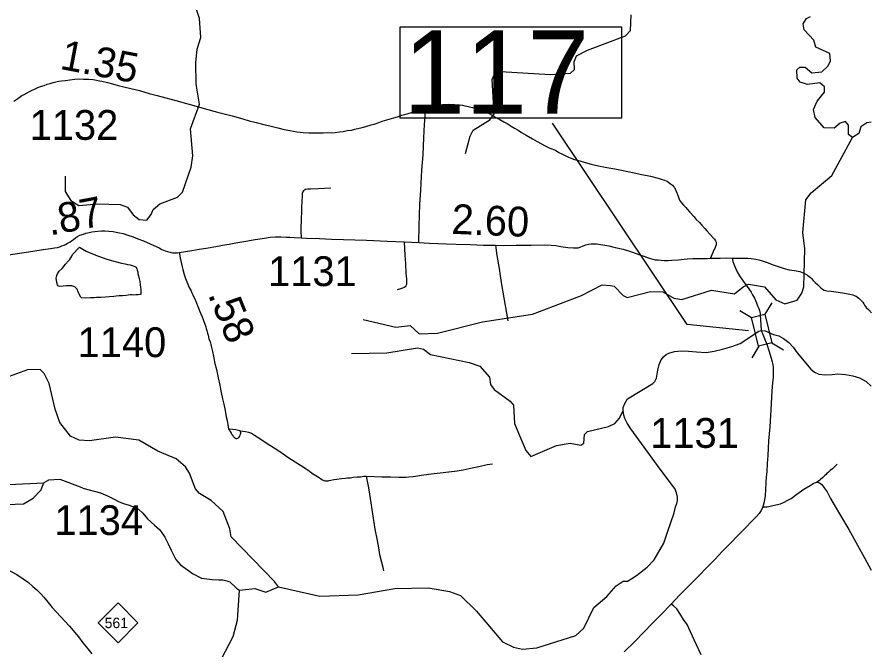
# Model space of a CAD drawing. Extents: x 2290615 to 2522933, y 819489 to 1012715.
# Drawn here: x 2450549 to 2464875, y 910724 to 921342 of the extents above; entities that cross this region are included whole.
import ezdxf

# ---------------------------------------------------------------- set-up
doc = ezdxf.new("R2010")
doc.units = 0
for name, color, linetype in [('Exist Hydrographic Creek Single Shore', 7, 'Continuous'), ('Exist Hydrographic Misc Water Feature', 7, 'Continuous'), ('Exist Road Non-System Type 51', 7, 'Continuous'), ('Exist Road Primary NC Attributed', 7, 'Continuous'), ('Exist Road Primary NC Shield CELL', 7, 'Continuous'), ('Exist Road Primary NC Shield Number Label', 7, 'Continuous'), ('Exist Road Secondary Mileage Hundredths English Label', 7, 'Continuous'), ('Exist Road Secondary Structure Standard Bridge CELL', 7, 'Continuous'), ('Exist Road Secondary Structure Standard Bridge Number Label', 7, 'Continuous'), ('Exist Road Secondary Type 20 Attributed', 7, 'Continuous'), ('Exist Road Secondary Type 51 Attributed', 7, 'Continuous'), ('Exist Road Secondary Type 51 Number Label', 7, 'Continuous')]:
    doc.layers.add(name, color=color, linetype=linetype)

msp = doc.modelspace()

# ---------------------------------------------------------------- linework, layer by layer
at = {"layer": 'Exist Hydrographic Creek Single Shore'}
for points in [[(2464568, 919323), (2464500, 919373), (2464498, 919530), (2464447, 919587), (2464357, 919561), (2464257, 919478), (2464090, 919481), (2463938, 919655), (2463911, 919789), (2463975, 919929), (2464098, 920082), (2464097, 920174), (2464020, 920240), (2463813, 920211), (2463686, 920252), (2463636, 920316), (2463634, 920457), (2463683, 920502), (2463774, 920502), (2463885, 920405), (2464051, 920425), (2464157, 920524), (2464198, 920608), (2464187, 920732), (2463952, 920838), (2463918, 920954), (2463756, 921128), (2463739, 921226), (2463796, 921320), (2463861, 921353)], [(2464880, 919579), (2464806, 919569), (2464707, 919499), (2464675, 919390), (2464568, 919323)], [(2460717, 914738), (2460719, 914792), (2460745, 914859), (2460793, 914935), (2461215, 915191), (2461248, 915230), (2461275, 915281), (2461289, 915352), (2461299, 915416), (2461322, 915513), (2461354, 915590), (2461393, 915643), (2461438, 915679), (2461487, 915702), (2461577, 915729), (2461691, 915742), (2461813, 915738), (2461948, 915723), (2462110, 915716), (2462248, 915734), (2462387, 915772), (2462540, 915816), (2462681, 915866), (2462993, 916072), (2463040, 916084), (2463100, 916079), (2463240, 916014), (2463331, 915991), (2463410, 915951), (2463497, 915883), (2463571, 915803), (2463637, 915707), (2463866, 915434), (2463929, 915382), (2464004, 915352), (2464107, 915339), (2464223, 915346), (2464321, 915355), (2464451, 915344), (2464572, 915320), (2464681, 915291), (2464797, 915226), (2464880, 915148)], [(2460717, 911880), (2460792, 911877), (2460863, 911921), (2460940, 911970), (2461121, 912111), (2461239, 912235), (2461400, 912514), (2461465, 912699), (2461572, 913025), (2461599, 913124), (2461620, 913180), (2461629, 913229), (2461631, 913289), (2461615, 913361), (2461585, 913430), (2461539, 913489), (2461293, 913817), (2460845, 914433), (2460783, 914527), (2460748, 914604), (2460727, 914664), (2460717, 914738)], [(2451652, 913440), (2451950, 913357), (2452065, 913310), (2452166, 913256), (2452261, 913209), (2452335, 913182), (2452429, 913155), (2452517, 913121), (2452585, 913087), (2452659, 913020), (2452740, 912925), (2452855, 912817), (2452943, 912736), (2453030, 912615), (2453085, 912506), (2453132, 912398), (2453213, 912243), (2453294, 912149), (2453368, 912095), (2453490, 912007), (2453645, 911926), (2453821, 911905), (2453936, 911899), (2454003, 911899), (2454071, 911885), (2454118, 911865), (2454233, 911757), (2454279, 911728)], [(2454936, 911782), (2455630, 911626), (2456272, 911646), (2456886, 911753), (2457453, 911763), (2457803, 911702), (2457989, 911637), (2458258, 911376), (2458692, 910858), (2458877, 910771), (2459028, 910737), (2459269, 910757), (2459924, 910968), (2460056, 911088), (2460225, 911433), (2460447, 911620), (2460602, 911797), (2460717, 911880)], [(2454279, 911728), (2454537, 911752), (2454721, 911694), (2454936, 911782)]]:
    msp.add_lwpolyline(points, dxfattribs=at)
at = {"layer": 'Exist Hydrographic Misc Water Feature'}
for p, q in [((2450952, 913411), (2450966, 913443)), ((2450966, 913443), (2451001, 913525)), ((2451652, 913440), (2451615, 913453))]:
    msp.add_line(p, q, dxfattribs=at)
for points in [[(2451354, 918674), (2451358, 918415), (2451452, 918267), (2451587, 918178), (2451904, 918207), (2452278, 918196), (2452403, 918155), (2452498, 918025), (2452598, 917943), (2452725, 917935), (2452798, 918030), (2452830, 918114), (2452944, 918207), (2453243, 918321), (2453325, 918403), (2453468, 918823), (2453498, 919014), (2453458, 919466), (2453609, 919882), (2453554, 920215), (2453548, 920576), (2453570, 920806), (2453633, 921000), (2453612, 921317), (2453437, 921855)], [(2458073, 919054), (2458151, 919346), (2458200, 919446), (2458480, 919619), (2458553, 919720), (2458520, 920293), (2458552, 920370), (2458667, 920431), (2459494, 920376), (2459835, 920400), (2459900, 920465), (2459899, 920590), (2459938, 920693), (2460120, 920786), (2460758, 921029), (2460841, 921114), (2460852, 921381)], [(2456358, 916269), (2456902, 916137), (2457143, 916166), (2457296, 916025), (2457604, 916037), (2458359, 916226), (2459198, 916355), (2460018, 916668), (2460365, 916850), (2460508, 916836), (2460566, 916828), (2460719, 916670), (2460786, 916637), (2461176, 916735), (2461385, 916730), (2461569, 916626), (2461703, 916602), (2462200, 916761), (2462584, 916701), (2462733, 916818), (2462824, 916862), (2463092, 916817), (2463278, 916595), (2463429, 916532), (2463636, 916593), (2463717, 916711), (2463750, 916817), (2463765, 917452), (2463735, 917726), (2463784, 918277), (2463874, 918395), (2464220, 918685), (2464568, 919323)], [(2456159, 915699), (2456751, 915707), (2457265, 915790), (2457367, 915768), (2457484, 915678), (2458136, 915547), (2458312, 915482), (2458474, 915301), (2458492, 915177), (2458552, 915094), (2458822, 914899), (2458880, 914832), (2458895, 914524), (2458937, 914427), (2459084, 914069), (2459170, 913971), (2459600, 914152), (2459832, 914191), (2460009, 914159), (2460058, 914194), (2460072, 914336), (2460122, 914387), (2460470, 914474), (2460580, 914520), (2460657, 914612), (2460717, 914738)], [(2453523, 913483), (2453441, 913690), (2453373, 913796), (2453221, 913927), (2452911, 914056), (2452590, 914243), (2452198, 914296), (2451766, 914229), (2451591, 914245), (2451447, 914308), (2451269, 914540), (2451191, 914763), (2451085, 915192), (2451006, 915360), (2450939, 915426), (2450722, 915421), (2450357, 915291)], [(2448142, 913399), (2448302, 913532), (2448496, 913944), (2448600, 914204), (2448731, 914341), (2449014, 914379), (2449317, 914201), (2449567, 914178), (2449692, 914131), (2449769, 914049), (2449899, 913758), (2450025, 913636), (2450160, 913562), (2450403, 913500), (2451001, 913525)], [(2451615, 913453), (2451275, 913582), (2451077, 913570), (2451001, 913525)], [(2454936, 911782), (2454868, 911874), (2454140, 912619), (2454121, 912753), (2454008, 913044), (2453805, 913229), (2453612, 913346), (2453544, 913425), (2453523, 913483)], [(2449363, 910086), (2449482, 910429), (2449595, 910640), (2449603, 910696), (2449569, 910764), (2449105, 911132), (2448960, 911396), (2448925, 911453), (2448941, 912012), (2448897, 912151), (2448904, 912276), (2448976, 912463), (2449002, 912871), (2449058, 913015), (2449123, 913116), (2449280, 913185), (2449814, 913141), (2450656, 913172), (2450820, 913268), (2450952, 913411)], [(2451087, 905938), (2451184, 906139), (2451340, 906276), (2451712, 906482), (2451868, 906643), (2452207, 907362), (2452419, 907650), (2452845, 908098), (2452983, 908277), (2453063, 908468), (2453186, 908653), (2453217, 908747), (2453272, 909556), (2453448, 909974), (2453734, 910337), (2453980, 910574), (2454174, 910946), (2454245, 911221), (2454279, 911728)]]:
    msp.add_lwpolyline(points, dxfattribs=at)
at = {"layer": 'Exist Road Non-System Type 51'}
for points in [[(2457393, 919809), (2457496, 919831), (2457588, 919855), (2457685, 919873), (2457784, 919881), (2457886, 919877), (2457971, 919869), (2458021, 919861), (2458064, 919854), (2458097, 919846), (2458139, 919837), (2458191, 919826), (2458265, 919805), (2458331, 919784), (2458367, 919768), (2458417, 919751), (2458472, 919724), (2458519, 919698), (2458584, 919657), (2458647, 919622), (2458717, 919583), (2458770, 919554), (2458841, 919510), (2458897, 919478), (2458955, 919443), (2459012, 919407), (2459090, 919358), (2459195, 919301), (2459275, 919256), (2459348, 919217), (2459397, 919189), (2459490, 919145), (2459581, 919107), (2459640, 919072), (2459690, 919047), (2459747, 919018), (2459802, 918994), (2459859, 918969), (2459903, 918954), (2459992, 918929), (2460079, 918903), (2460181, 918876), (2460307, 918846), (2460446, 918816), (2460578, 918793), (2460692, 918773), (2460904, 918728), (2461031, 918701), (2461175, 918673), (2461304, 918641), (2461372, 918618), (2461411, 918605), (2461439, 918594), (2461460, 918585), (2461480, 918572), (2461515, 918546), (2461546, 918521), (2461565, 918501), (2461577, 918484), (2461601, 918430), (2461622, 918381), (2461645, 918322), (2461666, 918271), (2461699, 918227), (2461731, 918185), (2461770, 918144), (2461797, 918111), (2461838, 918068), (2461903, 917998), (2461942, 917948), (2461997, 917893), (2462037, 917849), (2462086, 917797), (2462120, 917757), (2462234, 917633), (2462253, 917614), (2462270, 917586), (2462280, 917565), (2462281, 917551), (2462277, 917519), (2462269, 917494), (2462255, 917461), (2462240, 917434), (2462223, 917394), (2462206, 917353), (2462181, 917296)], [(2454560, 919574), (2454691, 919540), (2454812, 919509), (2454924, 919482), (2455033, 919456), (2455128, 919439), (2455251, 919417), (2455351, 919406), (2455446, 919401), (2455527, 919397), (2455620, 919398), (2455687, 919401), (2455759, 919405), (2455822, 919402), (2455887, 919407), (2455961, 919415), (2456021, 919423), (2456088, 919438), (2456158, 919447), (2456218, 919462), (2456337, 919490), (2456401, 919507), (2456492, 919535), (2456542, 919547), (2456591, 919561), (2456676, 919593), (2456793, 919627), (2456869, 919649), (2456932, 919670), (2457003, 919694), (2457095, 919720), (2457185, 919748), (2457250, 919769), (2457304, 919782), (2457342, 919796), (2457365, 919800), (2457393, 919809)], [(2457292, 917559), (2457298, 917840), (2457308, 918196), (2457325, 918436), (2457342, 918773), (2457365, 919028), (2457373, 919314), (2457386, 919537), (2457394, 919662), (2457393, 919809)], [(2455816, 918470), (2455601, 918461), (2455471, 918457), (2455426, 918454), (2455396, 918451), (2455389, 918450), (2455380, 918447), (2455375, 918444), (2455365, 918435), (2455354, 918424), (2455345, 918412), (2455338, 918396), (2455335, 918381), (2455330, 918339), (2455327, 918257), (2455322, 918138), (2455320, 918051), (2455316, 917985), (2455312, 917756), (2455314, 917637)], [(2451918, 917330), (2452054, 917280), (2452197, 917242), (2452299, 917214), (2452364, 917204), (2452404, 917193), (2452447, 917184), (2452462, 917180), (2452497, 917168), (2452524, 917159), (2452547, 917143), (2452560, 917117), (2452567, 917093), (2452574, 917059), (2452578, 917040), (2452584, 916999), (2452596, 916952), (2452609, 916906), (2452615, 916848), (2452621, 916810), (2452623, 916764), (2452627, 916719), (2452623, 916695), (2452613, 916685), (2452580, 916683), (2452542, 916681), (2452510, 916677), (2452478, 916679), (2452454, 916679), (2452411, 916676), (2452376, 916672), (2452316, 916665), (2452262, 916662), (2452213, 916659), (2452175, 916654), (2452094, 916646), (2452034, 916641), (2451956, 916635), (2451884, 916634), (2451841, 916630), (2451781, 916630), (2451703, 916628), (2451629, 916630), (2451619, 916640), (2451592, 916692), (2451576, 916730), (2451558, 916777), (2451518, 916813), (2451468, 916833), (2451380, 916831), (2451265, 916821), (2451247, 916829), (2451229, 916847), (2451217, 916891), (2451205, 916963), (2451215, 917008), (2451229, 917036), (2451257, 917078), (2451305, 917124), (2451364, 917196), (2451414, 917253), (2451432, 917275), (2451450, 917303), (2451466, 917333), (2451482, 917357), (2451514, 917391), (2451556, 917440), (2451596, 917480), (2451711, 917416), (2451789, 917378), (2451918, 917330)], [(2457046, 917569), (2457056, 917340), (2457067, 917205), (2457073, 917040), (2457085, 916952), (2457084, 916876), (2457081, 916856), (2457077, 916843), (2457072, 916831), (2457059, 916815), (2457046, 916804), (2457015, 916792), (2456982, 916780), (2456925, 916763)], [(2458578, 917513), (2458597, 917341), (2458637, 917122), (2458654, 917001), (2458677, 916856), (2458702, 916727), (2458784, 916244)], [(2462545, 917298), (2462712, 917298), (2462810, 917295), (2462868, 917292), (2462942, 917282), (2462993, 917271), (2463035, 917258), (2463069, 917247), (2463137, 917226), (2463238, 917187), (2463419, 917122), (2463503, 917099), (2463595, 917092), (2463681, 917073), (2463736, 917053), (2463772, 917033), (2463809, 917012), (2463839, 916989), (2463863, 916972), (2463880, 916956), (2463909, 916924), (2463939, 916890), (2463978, 916857), (2464005, 916828), (2464036, 916798), (2464063, 916774), (2464090, 916760), (2464116, 916754), (2464136, 916751), (2464207, 916741), (2464328, 916727), (2464433, 916711), (2464524, 916694), (2464574, 916680), (2464596, 916669), (2464627, 916657), (2464672, 916625), (2464692, 916608), (2464714, 916588), (2464739, 916556), (2464755, 916532), (2464766, 916508), (2464796, 916469), (2464842, 916427), (2464883, 916381)], [(2454295, 914402), (2454263, 914406), (2454243, 914410), (2454217, 914415), (2454167, 914420), (2454096, 914430)], [(2454096, 914430), (2454117, 914404), (2454127, 914386), (2454143, 914360), (2454153, 914340), (2454163, 914331), (2454171, 914316), (2454180, 914304), (2454188, 914294), (2454198, 914286), (2454209, 914278), (2454219, 914273), (2454230, 914271), (2454238, 914272), (2454253, 914278), (2454264, 914284), (2454273, 914291), (2454278, 914296), (2454285, 914310), (2454295, 914330), (2454300, 914346), (2454302, 914359), (2454302, 914365), (2454295, 914402)], [(2454295, 914402), (2454339, 914394), (2454382, 914388), (2454432, 914378), (2454482, 914362), (2454532, 914328), (2454576, 914300), (2454639, 914260), (2454747, 914189), (2454861, 914113), (2454976, 914043), (2455094, 913960), (2455215, 913880), (2455305, 913822), (2455398, 913761), (2455448, 913729), (2455492, 913697), (2455533, 913667), (2455619, 913615), (2455646, 913596), (2455676, 913579), (2455697, 913568), (2455713, 913563), (2455740, 913559), (2455767, 913562), (2455786, 913567), (2455813, 913571), (2455865, 913583), (2455912, 913589), (2455990, 913599), (2456053, 913603), (2456096, 913609), (2456136, 913613), (2456196, 913620), (2456255, 913625), (2456319, 913629), (2456365, 913637), (2456414, 913641)], [(2456414, 913641), (2456539, 913636), (2456671, 913629), (2456813, 913629), (2456955, 913622), (2457073, 913621), (2457125, 913625), (2457195, 913633), (2457234, 913637), (2457276, 913646), (2457330, 913654), (2457416, 913665), (2457497, 913678), (2457647, 913694), (2457795, 913711), (2457932, 913730), (2458036, 913748), (2458086, 913759), (2458183, 913777), (2458298, 913800), (2458438, 913833), (2458524, 913847)], [(2464307, 913842), (2464276, 913808), (2464228, 913762), (2464191, 913732), (2464161, 913706), (2464135, 913682), (2464122, 913668), (2464102, 913650), (2464077, 913628), (2464069, 913618), (2464025, 913580), (2464019, 913574), (2464012, 913567), (2463968, 913541)], [(2456705, 912048), (2456691, 912107), (2456670, 912188), (2456638, 912320), (2456618, 912436), (2456598, 912557), (2456559, 912747), (2456481, 913262), (2456453, 913441), (2456414, 913641)], [(2462026, 910639), (2461908, 910894), (2461851, 911029), (2461823, 911089), (2461792, 911148), (2461733, 911235), (2461668, 911336), (2461617, 911413), (2461563, 911462), (2461526, 911494)]]:
    msp.add_lwpolyline(points, dxfattribs=at)
at = {"layer": 'Exist Road Primary NC Attributed'}
msp.add_lwpolyline([(2450289, 912123), (2450347, 912090), (2450419, 912054), (2450546, 911989), (2450650, 911919), (2450740, 911854), (2450816, 911790), (2450880, 911732), (2450948, 911663), (2450997, 911606), (2451050, 911545), (2451140, 911434), (2451278, 911287), (2451428, 911123), (2451546, 910980), (2451579, 910941), (2451655, 910845), (2451737, 910742), (2451804, 910660)], dxfattribs=at)
at = {"layer": 'Exist Road Primary NC Shield CELL'}
msp.add_lwpolyline([(2451910, 911178), (2452243, 911511), (2452576, 911178), (2452243, 910845)], close=True, dxfattribs=at)
at = {"layer": 'Exist Road Secondary Structure Standard Bridge CELL'}
for p, q in [((2463212, 916549), (2463095, 916355)), ((2462676, 916416), (2462870, 916300)), ((2463213, 915874), (2463407, 915757)), ((2462994, 915819), (2462877, 915626))]:
    msp.add_line(p, q, dxfattribs=at)
msp.add_lwpolyline([(2463095, 916355), (2463214, 915874), (2462990, 915818), (2462870, 916300)], close=True, dxfattribs=at)
at = {"layer": 'Exist Road Secondary Structure Standard Bridge Number Label'}
msp.add_lwpolyline([(2456977, 921180), (2460693, 921180), (2460693, 919643), (2456977, 919643)], close=True, dxfattribs=at)
msp.add_lwpolyline([(2462820, 916079), (2461793, 916183), (2459531, 919559)], dxfattribs=at)
at = {"layer": 'Exist Road Secondary Type 20 Attributed'}
msp.add_lwpolyline([(2453269, 917390), (2453293, 917276), (2453311, 917176), (2453329, 917108), (2453353, 917023), (2453376, 916957), (2453400, 916901), (2453413, 916863), (2453428, 916830), (2453445, 916796), (2453462, 916758), (2453480, 916714), (2453496, 916680), (2453530, 916611), (2453548, 916573), (2453566, 916527), (2453575, 916501), (2453593, 916459), (2453617, 916402), (2453633, 916362), (2453653, 916313), (2453675, 916252), (2453699, 916187), (2453714, 916142), (2453722, 916112), (2453732, 916081), (2453746, 916037), (2453753, 916004), (2453769, 915946), (2453787, 915891), (2453798, 915848), (2453811, 915798), (2453830, 915730), (2453843, 915653), (2453853, 915619), (2453868, 915532), (2453894, 915428), (2453922, 915289), (2453950, 915165), (2453964, 915098), (2453976, 915040), (2453998, 914936), (2454020, 914845), (2454038, 914741), (2454060, 914632), (2454072, 914572), (2454086, 914506), (2454092, 914466), (2454096, 914430)], dxfattribs=at)
at = {"layer": 'Exist Road Secondary Type 51 Attributed'}
for points in [[(2450494, 919929), (2450561, 919977), (2450628, 920024), (2450669, 920045), (2450718, 920073), (2450758, 920093), (2450815, 920120), (2450853, 920138), (2450899, 920158), (2450943, 920175), (2451002, 920195), (2451056, 920214), (2451105, 920228), (2451153, 920243), (2451201, 920255), (2451251, 920264), (2451295, 920273), (2451361, 920279), (2451434, 920289), (2451520, 920298), (2451593, 920303), (2451664, 920300), (2451750, 920299), (2451825, 920294), (2451880, 920283), (2451933, 920274), (2451969, 920269), (2452066, 920246), (2452150, 920222), (2452247, 920194), (2452341, 920171), (2452458, 920141), (2452601, 920108), (2452765, 920062), (2452901, 920025), (2453045, 919985), (2453212, 919943), (2453392, 919891), (2453517, 919857), (2453686, 919810), (2453911, 919748), (2454156, 919683), (2454339, 919635), (2454441, 919603), (2454560, 919574)], [(2450404, 917351), (2450631, 917387), (2450813, 917415), (2450986, 917441), (2451109, 917457), (2451179, 917469), (2451229, 917475), (2451269, 917489), (2451301, 917501), (2451337, 917513), (2451360, 917525), (2451388, 917540), (2451408, 917556), (2451432, 917566), (2451464, 917589), (2451495, 917611), (2451530, 917638), (2451564, 917658), (2451605, 917680), (2451665, 917700), (2451705, 917714), (2451761, 917728), (2451804, 917736), (2451854, 917745), (2451906, 917750), (2451968, 917754), (2452021, 917755), (2452088, 917750), (2452160, 917742), (2452214, 917735), (2452266, 917724), (2452327, 917709), (2452409, 917683), (2452498, 917653), (2452577, 917621), (2452671, 917585), (2452781, 917537), (2452894, 917488), (2452932, 917470), (2452980, 917444), (2453036, 917420), (2453072, 917410), (2453119, 917396), (2453155, 917388), (2453181, 917388), (2453215, 917386), (2453241, 917386), (2453269, 917390)], [(2453269, 917390), (2453374, 917406), (2453482, 917426), (2453602, 917446), (2453721, 917467), (2453885, 917494), (2453997, 917515), (2454109, 917532), (2454217, 917553), (2454385, 917580), (2454544, 917608), (2454698, 917632), (2454796, 917647), (2454887, 917656), (2454976, 917653), (2455063, 917651), (2455126, 917648), (2455197, 917642), (2455314, 917637), (2455406, 917633), (2455625, 917624), (2455825, 917618), (2456026, 917612), (2456215, 917604), (2456414, 917598), (2456757, 917581), (2457046, 917569), (2457292, 917559), (2457467, 917549), (2457608, 917545), (2457751, 917537), (2457914, 917531), (2458150, 917525), (2458376, 917516), (2458578, 917513), (2458703, 917512), (2458926, 917514), (2459175, 917517), (2459399, 917520), (2459510, 917516), (2459587, 917508), (2459675, 917493), (2459788, 917477), (2459884, 917468), (2459936, 917468), (2459964, 917470), (2459996, 917481), (2460046, 917501), (2460090, 917520), (2460136, 917533), (2460181, 917538), (2460221, 917538), (2460271, 917537), (2460313, 917531), (2460380, 917522), (2460476, 917501), (2460582, 917477), (2460719, 917447), (2460857, 917404), (2460996, 917355), (2461177, 917289), (2461254, 917270), (2461308, 917266), (2461408, 917259), (2461437, 917258), (2461471, 917257), (2461528, 917261), (2461647, 917270), (2461794, 917285), (2461890, 917289), (2462001, 917293), (2462132, 917293), (2462181, 917296), (2462346, 917299), (2462458, 917302), (2462545, 917298), (2462561, 917241), (2462589, 917170), (2462633, 917066), (2462672, 916998), (2462761, 916871), (2462814, 916800), (2462840, 916765), (2462866, 916728), (2462891, 916682), (2462922, 916626), (2462941, 916589), (2462956, 916546), (2462975, 916499), (2462993, 916454), (2463005, 916417), (2463015, 916370), (2463019, 916321), (2463023, 916280), (2463025, 916244), (2463027, 916195), (2463029, 916155), (2463035, 916106), (2463042, 916068), (2463056, 916030)], [(2463056, 916030), (2463073, 915986), (2463091, 915948), (2463127, 915853), (2463161, 915748), (2463204, 915617), (2463221, 915555), (2463227, 915510), (2463234, 915469), (2463234, 915409), (2463235, 915359), (2463234, 915299), (2463221, 915147), (2463210, 914967), (2463197, 914752), (2463177, 914469), (2463157, 914233), (2463143, 913985), (2463134, 913851), (2463127, 913720), (2463117, 913621), (2463114, 913538), (2463108, 913414), (2463100, 913316), (2463087, 913211), (2463064, 913124)], [(2463064, 913124), (2463136, 913124), (2463205, 913141), (2463282, 913157), (2463361, 913177), (2463420, 913204), (2463469, 913228), (2463536, 913267), (2463630, 913335), (2463751, 913420), (2463855, 913485), (2463906, 913514), (2463931, 913527), (2463951, 913535), (2463968, 913541), (2463994, 913535), (2464014, 913529), (2464031, 913518), (2464052, 913499), (2464093, 913445), (2464142, 913376), (2464197, 913262), (2464259, 913157), (2464365, 912981), (2464503, 912743), (2464651, 912482), (2464766, 912269), (2464880, 912064)], [(2463064, 913124), (2463034, 913061), (2462998, 913015), (2462955, 912962), (2462874, 912876), (2462774, 912777), (2462660, 912662), (2462500, 912499), (2462380, 912377), (2462254, 912243), (2462126, 912113), (2461978, 911955), (2461854, 911832), (2461664, 911642), (2461526, 911494), (2461500, 911467), (2461371, 911336), (2461201, 911161), (2461074, 911031), (2460903, 910856), (2460734, 910691)]]:
    msp.add_lwpolyline(points, dxfattribs=at)

# ---------------------------------------------------------------- texts
at = {"layer": 'Exist Road Primary NC Shield Number Label'}
msp.add_text('561', height=175, dxfattribs=at).set_placement((2452019, 911089))
at = {"layer": 'Exist Road Secondary Mileage Hundredths English Label'}
for s, rotation, p in [('1.35', 349.2099, (2451253, 920474)), ('.87', 10.6941, (2451100, 917676)), ('2.60', 357.6545, (2457831, 917706)), ('.58', 292.1337, (2453747, 916689))]:
    msp.add_text(s, height=500, rotation=rotation, dxfattribs=at).set_placement(p)
at = {"layer": 'Exist Road Secondary Structure Standard Bridge Number Label'}
msp.add_text('117', height=1400, dxfattribs=at).set_placement((2457027, 919722))
at = {"layer": 'Exist Road Secondary Type 51 Number Label'}
for s, p in [('1132', (2450760, 919282)), ('1131', (2454761, 916828)), ('1131', (2461172, 914114))]:
    msp.add_text(s, height=500, rotation=360, dxfattribs=at).set_placement(p)
for s, p in [('1140', (2451565, 915636)), ('1134', (2451175, 912651))]:
    msp.add_text(s, height=500, dxfattribs=at).set_placement(p)

doc.saveas('drawing.dxf')
